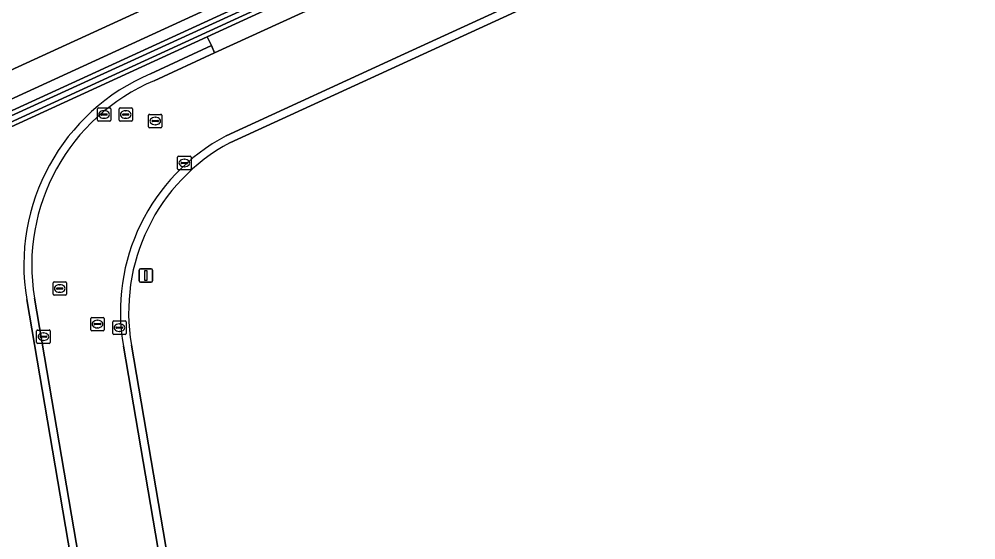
# Model space of a CAD drawing. Extents: x 154324 to 155744, y 382937 to 384188.
# Drawn here: x 154584.1 to 154655.6, y 383685.7 to 383724.6 of the extents above; entities that cross this region are included whole.
import ezdxf

# ---------------------------------------------------------------- set-up
doc = ezdxf.new("R2010")
doc.units = 0
for name, color, linetype in [('IMGEO_Bouwland', 7, 'Continuous'), ('IMGEO_Grasland_overig', 7, 'Continuous'), ('IMGEO_Groenvoorziening', 7, 'Continuous'), ('IMGEO_Hek', 7, 'Continuous'), ('IMGEO_Kolk', 7, 'Continuous'), ('IMGEO_Lichtmast', 7, 'Continuous'), ('IMGEO_Oever', 7, 'Continuous'), ('IMGEO_Rijbaan_lokaal_gesloten', 7, 'Continuous'), ('IMGEO_Rioolput', 7, 'Continuous'), ('IMGEO_Waterloop', 7, 'Continuous')]:
    doc.layers.add(name, color=color, linetype=linetype)

msp = doc.modelspace()

# ---------------------------------------------------------------- linework, layer by layer
at = {"layer": 'IMGEO_Bouwland'}
for points in [[(154593.932, 383720.554), (154598.475, 383722.677), (154598.169, 383723.318), (154497.011, 383676.905), (154477.862, 383668.119), (154474.856, 383666.769), (154472.755, 383665.914), (154472.879, 383665.323), (154473.411, 383662.803), (154465.617, 383661.18), (154463.303, 383660.865), (154452.436, 383658.631), (154442.024, 383656.486), (154432.226, 383654.483), (154422.254, 383652.579), (154414.87, 383651.154)], [(154609.454, 383551.902), (154608.558, 383563.62), (154584.668, 383703.684)]]:
    msp.add_lwpolyline(points, dxfattribs=at)
msp.add_arc((154599.971, 383706.259), 15.519, 112.90334, 189.55071, dxfattribs=at)
at = {"layer": 'IMGEO_Grasland_overig'}
for points in [[(154964.767, 383891.196), (154878.028, 383851.428), (154825.967, 383827.527), (154791.958, 383812.006), (154670.85, 383756.666), (154598.169, 383723.318), (154598.475, 383722.677), (154598.717, 383722.124), (154611.279, 383727.88), (154618.355, 383731.122), (154656.744, 383748.786)], [(154852.28, 383841.892), (154776.622, 383807.22), (154700.767, 383772.487), (154618.315, 383734.645), (154579.461, 383716.813), (154472.603, 383667.884)], [(154483.006, 383671.57), (154515.863, 383686.769), (154549.868, 383702.367), (154578.111, 383715.317), (154602.444, 383726.465), (154630.453, 383739.299), (154658.088, 383752.132), (154678.345, 383761.336), (154703.896, 383772.975)]]:
    msp.add_lwpolyline(points, dxfattribs=at)
at = {"layer": 'IMGEO_Groenvoorziening'}
for points in [[(154659.488, 383742.732), (154657.76, 383741.946), (154613.103, 383721.474), (154599.859, 383715.403)], [(154592.498, 383700.273), (154616.218, 383561.257), (154640.896, 383416.154), (154641.263, 383413.737)]]:
    msp.add_lwpolyline(points, dxfattribs=at)
msp.add_lwpolyline([(154618.315, 383734.645), (154617.486, 383736.421), (154578.608, 383718.599), (154520.49, 383691.91), (154473.352, 383670.37), (154471.314, 383669.613), (154469.188, 383669.161), (154467.019, 383669.023), (154464.853, 383669.202), (154463.307, 383669.561), (154457.391, 383667.758), (154459.58, 383665.094), (154472.603, 383667.884), (154579.461, 383716.813)], close=True, dxfattribs=at)
msp.add_arc((154606.674, 383702.732), 14.388, 118.27359, 189.839, dxfattribs=at)
at = {"layer": 'IMGEO_Hek'}
msp.add_lwpolyline([(154459.58, 383665.094), (154472.603, 383667.884), (154579.461, 383716.813), (154700.767, 383772.487), (154776.622, 383807.22), (154800.333, 383818.086), (154852.28, 383841.892), (154892.942, 383860.556), (154996.514, 383908.03)], dxfattribs=at)
at = {"layer": 'IMGEO_Kolk'}
for p, q in [((154590.024, 383718.01), (154590.876, 383718.01)), ((154589.949, 383717.084), (154589.949, 383717.936)), ((154590.208, 383717.504), (154590.208, 383717.516)), ((154590.646, 383717.467), (154590.248, 383717.467)), ((154590.251, 383717.553), (154590.649, 383717.553)), ((154590.46, 383717.23), (154590.435, 383717.23)), ((154590.437, 383717.79), (154590.462, 383717.79)), ((154590.692, 383717.516), (154590.692, 383717.504)), ((154590.95, 383717.936), (154590.95, 383717.084)), ((154590.876, 383717.01), (154590.024, 383717.01)), ((154596.027, 383714.388), (154596.879, 383714.388)), ((154595.952, 383713.462), (154595.952, 383714.314)), ((154596.211, 383713.882), (154596.211, 383713.894)), ((154596.649, 383713.845), (154596.251, 383713.845)), ((154596.254, 383713.931), (154596.652, 383713.931)), ((154596.44, 383714.168), (154596.465, 383714.168)), ((154596.695, 383713.894), (154596.695, 383713.882)), ((154596.953, 383714.314), (154596.953, 383713.462)), ((154596.879, 383713.388), (154596.027, 383713.388)), ((154596.463, 383713.608), (154596.438, 383713.608)), ((154591.097, 383701.157), (154591.097, 383702.009)), ((154591.172, 383702.083), (154592.024, 383702.083)), ((154591.356, 383701.577), (154591.356, 383701.589)), ((154591.794, 383701.54), (154591.396, 383701.54)), ((154591.399, 383701.626), (154591.797, 383701.626)), ((154591.585, 383701.863), (154591.61, 383701.863)), ((154591.84, 383701.589), (154591.84, 383701.577)), ((154592.098, 383702.009), (154592.098, 383701.157)), ((154585.41, 383700.483), (154585.41, 383701.335)), ((154585.485, 383701.409), (154586.337, 383701.409)), ((154585.669, 383700.903), (154585.669, 383700.915)), ((154586.107, 383700.866), (154585.709, 383700.866)), ((154585.712, 383700.952), (154586.11, 383700.952)), ((154585.898, 383701.189), (154585.923, 383701.189)), ((154586.153, 383700.915), (154586.153, 383700.903)), ((154586.411, 383701.335), (154586.411, 383700.483)), ((154592.024, 383701.083), (154591.172, 383701.083)), ((154591.608, 383701.303), (154591.583, 383701.303)), ((154586.337, 383700.409), (154585.485, 383700.409)), ((154585.921, 383700.629), (154585.896, 383700.629))]:
    msp.add_line(p, q, dxfattribs=at)
for points in [[(154590.024, 383718.01), (154590.876, 383718.01)], [(154589.949, 383717.084), (154589.949, 383717.936)], [(154590.95, 383717.936), (154590.95, 383717.084)], [(154590.876, 383717.01), (154590.024, 383717.01)], [(154596.027, 383714.388), (154596.879, 383714.388)], [(154595.952, 383713.462), (154595.952, 383714.314)], [(154596.953, 383714.314), (154596.953, 383713.462)], [(154596.879, 383713.388), (154596.027, 383713.388)], [(154591.097, 383701.157), (154591.097, 383702.009)], [(154591.172, 383702.083), (154592.024, 383702.083)], [(154592.098, 383702.009), (154592.098, 383701.157)], [(154585.41, 383700.483), (154585.41, 383701.335)], [(154585.485, 383701.409), (154586.337, 383701.409)], [(154586.411, 383701.335), (154586.411, 383700.483)], [(154592.024, 383701.083), (154591.172, 383701.083)], [(154586.337, 383700.409), (154585.485, 383700.409)]]:
    msp.add_lwpolyline(points, dxfattribs=at)
for centre, radius, start, end in [((154590.026, 383717.934), 0.0765, 91.55205, 178.44795), ((154590.026, 383717.934), 0.0765, 91.55205, 178.44795), ((154590.874, 383717.934), 0.0765, 1.55205, 88.44795), ((154590.874, 383717.934), 0.0765, 1.55205, 88.44795), ((154590.248, 383717.513), 0.0403, 85.87752, 175.75265), ((154590.245, 383717.503), 0.0366, 178.93798, 274.71019), ((154590.649, 383717.51), 0.043, 264.86636, 352.45326), ((154590.653, 383717.515), 0.0386, 1.73085, 96.63898), ((154590.026, 383717.086), 0.0765, 181.55205, 268.44795), ((154590.026, 383717.086), 0.0765, 181.55205, 268.44795), ((154590.874, 383717.086), 0.0765, 271.55205, 358.44795), ((154590.874, 383717.086), 0.0765, 271.55205, 358.44795), ((154596.029, 383714.312), 0.0765, 91.55205, 178.44795), ((154596.029, 383714.312), 0.0765, 91.55205, 178.44795), ((154596.877, 383714.312), 0.0765, 1.55205, 88.44795), ((154596.877, 383714.312), 0.0765, 1.55205, 88.44795), ((154596.251, 383713.891), 0.0403, 85.87752, 175.75265), ((154596.248, 383713.881), 0.0366, 178.93798, 274.71019), ((154596.652, 383713.888), 0.043, 264.86636, 352.45326), ((154596.656, 383713.893), 0.0386, 1.73085, 96.63898), ((154596.029, 383713.464), 0.0765, 181.55205, 268.44795), ((154596.029, 383713.464), 0.0765, 181.55205, 268.44795), ((154596.877, 383713.464), 0.0765, 271.55205, 358.44795), ((154596.877, 383713.464), 0.0765, 271.55205, 358.44795), ((154591.174, 383702.007), 0.0765, 91.55205, 178.44795), ((154591.174, 383702.007), 0.0765, 91.55205, 178.44795), ((154591.396, 383701.586), 0.0403, 85.87752, 175.75265), ((154591.393, 383701.576), 0.0366, 178.93798, 274.71019), ((154591.797, 383701.583), 0.043, 264.86636, 352.45326), ((154591.801, 383701.588), 0.0386, 1.73085, 96.63898), ((154592.022, 383702.007), 0.0765, 1.55205, 88.44795), ((154592.022, 383702.007), 0.0765, 1.55205, 88.44795), ((154585.487, 383701.333), 0.0765, 91.55205, 178.44795), ((154585.487, 383701.333), 0.0765, 91.55205, 178.44795), ((154585.709, 383700.912), 0.0403, 85.87752, 175.75265), ((154585.706, 383700.902), 0.0366, 178.93798, 274.71019), ((154586.11, 383700.909), 0.043, 264.86636, 352.45326), ((154586.114, 383700.914), 0.0386, 1.73085, 96.63898), ((154586.335, 383701.333), 0.0765, 1.55205, 88.44795), ((154586.335, 383701.333), 0.0765, 1.55205, 88.44795), ((154591.174, 383701.159), 0.0765, 181.55205, 268.44795), ((154591.174, 383701.159), 0.0765, 181.55205, 268.44795), ((154592.022, 383701.159), 0.0765, 271.55205, 358.44795), ((154592.022, 383701.159), 0.0765, 271.55205, 358.44795), ((154585.487, 383700.485), 0.0765, 181.55205, 268.44795), ((154585.487, 383700.485), 0.0765, 181.55205, 268.44795), ((154586.335, 383700.485), 0.0765, 271.55205, 358.44795), ((154586.335, 383700.485), 0.0765, 271.55205, 358.44795)]:
    msp.add_arc(centre, radius, start, end, dxfattribs=at)
for centre, major_axis, ratio, start_param, end_param in [((154590.436, 383717.51), (-0.387, 0.002), 0.722429, 4.712389, 7.853982), ((154590.461, 383717.51), (-0.39, 0.002), 0.717154, 1.570796, 4.712389), ((154596.439, 383713.888), (-0.387, 0.002), 0.722429, 4.712389, 7.853982), ((154596.464, 383713.888), (-0.39, 0.002), 0.717154, 1.570796, 4.712389), ((154591.584, 383701.583), (-0.387, 0.002), 0.722429, 4.712389, 7.853982), ((154591.609, 383701.583), (-0.39, 0.002), 0.717154, 1.570796, 4.712389), ((154585.897, 383700.909), (-0.387, 0.002), 0.722429, 4.712389, 7.853982), ((154585.922, 383700.909), (-0.39, 0.002), 0.717154, 1.570796, 4.712389)]:
    msp.add_ellipse(centre, major_axis=major_axis, ratio=ratio, start_param=start_param, end_param=end_param, dxfattribs=at)
at = {"layer": 'IMGEO_Lichtmast'}
for p, q in [((154593.081, 383705.083), (154593.081, 383705.883)), ((154593.081, 383705.883), (154593.081, 383705.083)), ((154593.181, 383705.983), (154593.971, 383705.983)), ((154593.971, 383705.983), (154593.181, 383705.983)), ((154594.071, 383705.883), (154594.071, 383705.083)), ((154594.071, 383705.083), (154594.071, 383705.883)), ((154593.971, 383704.983), (154593.181, 383704.983)), ((154593.181, 383704.983), (154593.971, 383704.983))]:
    msp.add_line(p, q, dxfattribs=at)
msp.add_lwpolyline([(154593.501, 383705.858), (154593.651, 383705.858), (154593.651, 383705.108), (154593.501, 383705.108), (154593.501, 383705.858)], dxfattribs=at)
for centre, start, end in [((154593.181, 383705.883), 90, 180), ((154593.181, 383705.883), 90, 180), ((154593.971, 383705.883), 0, 90), ((154593.971, 383705.883), 360, 90), ((154593.181, 383705.083), 180, 270), ((154593.181, 383705.083), 180, 270), ((154593.971, 383705.083), 270, 0), ((154593.971, 383705.083), 270, 0)]:
    msp.add_arc(centre, 0.1, start, end, dxfattribs=at)
at = {"layer": 'IMGEO_Oever'}
for points in [[(154966.183, 383892.216), (154964.62, 383891.502), (154877.887, 383851.736), (154825.826, 383827.835), (154791.817, 383812.315), (154670.709, 383756.974), (154477.722, 383668.428), (154474.723, 383667.081), (154473.003, 383666.381), (154472.894, 383666.896), (154475.831, 383668.12), (154483.144, 383671.26), (154516.005, 383686.461)], [(154516.005, 383686.461), (154550.009, 383702.059), (154578.252, 383715.009), (154602.585, 383726.157), (154630.595, 383738.991), (154658.23, 383751.824), (154678.485, 383761.027), (154704.037, 383772.666), (154730.266, 383784.658), (154791.528, 383812.803), (154825.726, 383828.281), (154878.42, 383852.59), (154886.541, 383856.41), (154935.32, 383878.761), (154962.94, 383891.465)], [(154825.585, 383828.59), (154791.387, 383813.112), (154730.125, 383784.966), (154703.896, 383772.975), (154678.345, 383761.336), (154658.088, 383752.132), (154630.453, 383739.299), (154602.444, 383726.465), (154578.111, 383715.317), (154549.868, 383702.367), (154515.863, 383686.769), (154483.006, 383671.57), (154475.699, 383668.432), (154472.504, 383667.101), (154472.755, 383665.914), (154474.856, 383666.769), (154477.862, 383668.119), (154497.011, 383676.905), (154598.169, 383723.318), (154670.85, 383756.666), (154791.958, 383812.006), (154825.967, 383827.527)]]:
    msp.add_lwpolyline(points, dxfattribs=at)
at = {"layer": 'IMGEO_Rijbaan_lokaal_gesloten'}
for points in [[(154599.57, 383715.916), (154612.925, 383722.037), (154657.354, 383742.403), (154659.286, 383743.289), (154656.744, 383748.786), (154618.355, 383731.122), (154611.279, 383727.88), (154598.717, 383722.124), (154594.186, 383720.031)], [(154659.286, 383743.289), (154657.354, 383742.403), (154612.925, 383722.037), (154599.57, 383715.916)], [(154599.859, 383715.403), (154613.103, 383721.474), (154657.76, 383741.946)], [(154473.352, 383670.37), (154520.49, 383691.91), (154578.608, 383718.599), (154617.486, 383736.421), (154615.955, 383739.7), (154584.912, 383725.494), (154581.386, 383726.518), (154568.408, 383720.493), (154566.919, 383717.284), (154518.935, 383695.185), (154474.39, 383674.813)], [(154598.717, 383722.124), (154598.475, 383722.677), (154593.932, 383720.554)], [(154594.186, 383720.031), (154598.717, 383722.124)], [(154584.668, 383703.684), (154608.558, 383563.62), (154609.454, 383551.902)], [(154610.182, 383550.182), (154609.138, 383563.733), (154585.244, 383703.792)], [(154585.244, 383703.792), (154609.138, 383563.733), (154610.182, 383550.182)], [(154640.672, 383413.686), (154640.309, 383416.054), (154615.63, 383561.167), (154591.891, 383700.191)], [(154591.891, 383700.191), (154615.63, 383561.167), (154640.309, 383416.054), (154640.672, 383413.686)], [(154641.263, 383413.737), (154640.896, 383416.154), (154616.218, 383561.257), (154592.498, 383700.273)]]:
    msp.add_lwpolyline(points, dxfattribs=at)
for centre, radius, start, end in [((154599.971, 383706.259), 15.519, 112.90334, 189.55071), ((154600.015, 383706.24), 14.973, 112.91301, 189.40826), ((154600.015, 383706.24), 14.973, 112.91301, 189.40826), ((154606.572, 383702.759), 14.904, 118.02126, 189.92339), ((154606.572, 383702.759), 14.904, 118.02126, 189.92339), ((154606.674, 383702.732), 14.388, 118.27359, 189.839)]:
    msp.add_arc(centre, radius, start, end, dxfattribs=at)
at = {"layer": 'IMGEO_Rioolput'}
for p, q in [((154591.646, 383718.008), (154592.498, 383718.008)), ((154591.571, 383717.082), (154591.571, 383717.934)), ((154591.83, 383717.502), (154591.83, 383717.514)), ((154592.268, 383717.465), (154591.87, 383717.465)), ((154591.873, 383717.551), (154592.271, 383717.551)), ((154592.082, 383717.228), (154592.057, 383717.228)), ((154592.059, 383717.788), (154592.084, 383717.788)), ((154592.314, 383717.514), (154592.314, 383717.502)), ((154592.572, 383717.934), (154592.572, 383717.082)), ((154593.776, 383716.596), (154593.776, 383717.448)), ((154593.851, 383717.522), (154594.703, 383717.522)), ((154594.264, 383717.302), (154594.289, 383717.302)), ((154594.777, 383717.448), (154594.777, 383716.596)), ((154592.498, 383717.008), (154591.646, 383717.008)), ((154594.703, 383716.522), (154593.851, 383716.522)), ((154594.035, 383717.016), (154594.035, 383717.028)), ((154594.473, 383716.979), (154594.075, 383716.979)), ((154594.078, 383717.065), (154594.476, 383717.065)), ((154594.287, 383716.742), (154594.262, 383716.742)), ((154594.519, 383717.028), (154594.519, 383717.016)), ((154586.636, 383704.083), (154586.636, 383704.935)), ((154586.711, 383705.009), (154587.563, 383705.009)), ((154586.895, 383704.503), (154586.895, 383704.515)), ((154587.333, 383704.466), (154586.935, 383704.466)), ((154586.938, 383704.552), (154587.336, 383704.552)), ((154587.124, 383704.789), (154587.149, 383704.789)), ((154587.379, 383704.515), (154587.379, 383704.503)), ((154587.637, 383704.935), (154587.637, 383704.083)), ((154587.563, 383704.009), (154586.711, 383704.009)), ((154587.147, 383704.229), (154587.122, 383704.229)), ((154589.458, 383701.426), (154589.458, 383702.278)), ((154589.533, 383702.352), (154590.385, 383702.352)), ((154590.459, 383702.278), (154590.459, 383701.426)), ((154589.717, 383701.846), (154589.717, 383701.858)), ((154590.155, 383701.809), (154589.757, 383701.809)), ((154589.76, 383701.895), (154590.158, 383701.895)), ((154589.969, 383701.572), (154589.944, 383701.572)), ((154589.946, 383702.132), (154589.971, 383702.132)), ((154590.201, 383701.858), (154590.201, 383701.846)), ((154590.385, 383701.352), (154589.533, 383701.352))]:
    msp.add_line(p, q, dxfattribs=at)
for points in [[(154591.646, 383718.008), (154592.498, 383718.008)], [(154591.571, 383717.082), (154591.571, 383717.934)], [(154592.572, 383717.934), (154592.572, 383717.082)], [(154593.776, 383716.596), (154593.776, 383717.448)], [(154593.851, 383717.522), (154594.703, 383717.522)], [(154594.777, 383717.448), (154594.777, 383716.596)], [(154592.498, 383717.008), (154591.646, 383717.008)], [(154594.703, 383716.522), (154593.851, 383716.522)], [(154586.636, 383704.083), (154586.636, 383704.935)], [(154586.711, 383705.009), (154587.563, 383705.009)], [(154587.637, 383704.935), (154587.637, 383704.083)], [(154587.563, 383704.009), (154586.711, 383704.009)], [(154589.458, 383701.426), (154589.458, 383702.278)], [(154589.533, 383702.352), (154590.385, 383702.352)], [(154590.459, 383702.278), (154590.459, 383701.426)], [(154590.385, 383701.352), (154589.533, 383701.352)]]:
    msp.add_lwpolyline(points, dxfattribs=at)
for centre, radius, start, end in [((154591.648, 383717.932), 0.0765, 91.55205, 178.44795), ((154591.648, 383717.932), 0.0765, 91.55205, 178.44795), ((154592.496, 383717.932), 0.0765, 1.55205, 88.44795), ((154592.496, 383717.932), 0.0765, 1.55205, 88.44795), ((154591.87, 383717.511), 0.0403, 85.87752, 175.75265), ((154591.867, 383717.501), 0.0366, 178.93798, 274.71019), ((154592.271, 383717.508), 0.043, 264.86636, 352.45326), ((154592.275, 383717.513), 0.0386, 1.73085, 96.63898), ((154593.853, 383717.446), 0.0765, 91.55205, 178.44795), ((154593.853, 383717.446), 0.0765, 91.55205, 178.44795), ((154594.701, 383717.446), 0.0765, 1.55205, 88.44795), ((154594.701, 383717.446), 0.0765, 1.55205, 88.44795), ((154591.648, 383717.084), 0.0765, 181.55205, 268.44795), ((154591.648, 383717.084), 0.0765, 181.55205, 268.44795), ((154592.496, 383717.084), 0.0765, 271.55205, 358.44795), ((154592.496, 383717.084), 0.0765, 271.55205, 358.44795), ((154593.853, 383716.598), 0.0765, 181.55205, 268.44795), ((154593.853, 383716.598), 0.0765, 181.55205, 268.44795), ((154594.075, 383717.025), 0.0403, 85.87752, 175.75265), ((154594.072, 383717.015), 0.0366, 178.93798, 274.71019), ((154594.476, 383717.022), 0.043, 264.86636, 352.45326), ((154594.48, 383717.027), 0.0386, 1.73085, 96.63898), ((154594.701, 383716.598), 0.0765, 271.55205, 358.44795), ((154594.701, 383716.598), 0.0765, 271.55205, 358.44795), ((154586.713, 383704.933), 0.0765, 91.55205, 178.44795), ((154586.713, 383704.933), 0.0765, 91.55205, 178.44795), ((154586.935, 383704.512), 0.0403, 85.87752, 175.75265), ((154586.932, 383704.502), 0.0366, 178.93798, 274.71019), ((154587.336, 383704.509), 0.043, 264.86636, 352.45326), ((154587.34, 383704.514), 0.0386, 1.73085, 96.63898), ((154587.561, 383704.933), 0.0765, 1.55205, 88.44795), ((154587.561, 383704.933), 0.0765, 1.55205, 88.44795), ((154586.713, 383704.085), 0.0765, 181.55205, 268.44795), ((154586.713, 383704.085), 0.0765, 181.55205, 268.44795), ((154587.561, 383704.085), 0.0765, 271.55205, 358.44795), ((154587.561, 383704.085), 0.0765, 271.55205, 358.44795), ((154589.535, 383702.276), 0.0765, 91.55205, 178.44795), ((154589.535, 383702.276), 0.0765, 91.55205, 178.44795), ((154590.383, 383702.276), 0.0765, 1.55205, 88.44795), ((154590.383, 383702.276), 0.0765, 1.55205, 88.44795), ((154589.757, 383701.855), 0.0403, 85.87752, 175.75265), ((154589.754, 383701.845), 0.0366, 178.93798, 274.71019), ((154590.158, 383701.852), 0.043, 264.86636, 352.45326), ((154590.162, 383701.857), 0.0386, 1.73085, 96.63898), ((154589.535, 383701.428), 0.0765, 181.55205, 268.44795), ((154589.535, 383701.428), 0.0765, 181.55205, 268.44795), ((154590.383, 383701.428), 0.0765, 271.55205, 358.44795), ((154590.383, 383701.428), 0.0765, 271.55205, 358.44795)]:
    msp.add_arc(centre, radius, start, end, dxfattribs=at)
for centre, major_axis, ratio, start_param, end_param in [((154592.058, 383717.508), (-0.387, 0.002), 0.722429, 4.712389, 7.853982), ((154592.083, 383717.508), (-0.39, 0.002), 0.717154, 1.570796, 4.712389), ((154594.263, 383717.022), (-0.387, 0.002), 0.722429, 4.712389, 7.853982), ((154594.288, 383717.022), (-0.39, 0.002), 0.717154, 1.570796, 4.712389), ((154587.123, 383704.509), (-0.387, 0.002), 0.722429, 4.712389, 7.853982), ((154587.148, 383704.509), (-0.39, 0.002), 0.717154, 1.570796, 4.712389), ((154589.945, 383701.852), (-0.387, 0.002), 0.722429, 4.712389, 7.853982), ((154589.97, 383701.852), (-0.39, 0.002), 0.717154, 1.570796, 4.712389)]:
    msp.add_ellipse(centre, major_axis=major_axis, ratio=ratio, start_param=start_param, end_param=end_param, dxfattribs=at)
at = {"layer": 'IMGEO_Waterloop'}
msp.add_lwpolyline([(154825.726, 383828.281), (154791.528, 383812.803), (154730.266, 383784.658), (154704.037, 383772.666), (154678.485, 383761.027), (154658.23, 383751.824), (154630.595, 383738.991), (154602.585, 383726.157), (154578.252, 383715.009), (154550.009, 383702.059), (154516.005, 383686.461), (154483.144, 383671.26), (154475.831, 383668.12), (154472.894, 383666.896), (154473.003, 383666.381), (154474.723, 383667.081), (154477.722, 383668.428), (154670.709, 383756.974), (154791.817, 383812.315), (154825.826, 383827.835)], dxfattribs=at)

doc.saveas('drawing.dxf')
